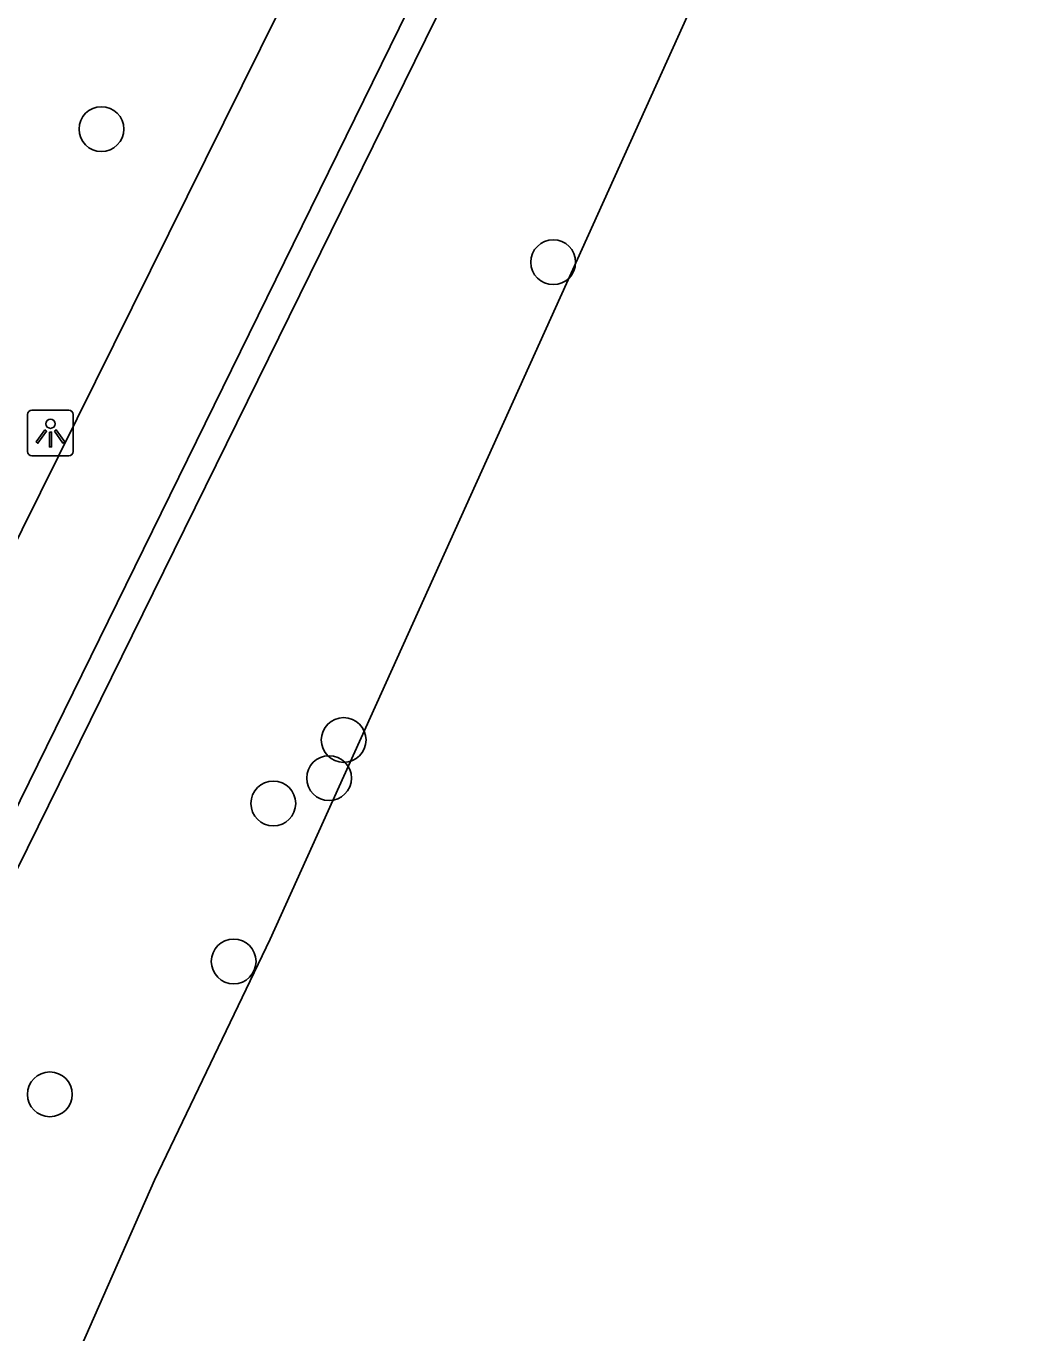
# Model space of a CAD drawing. Extents: x 161087 to 161922, y 382574 to 383873.
# Drawn here: x 161781.85 to 161803.61, y 383070.62 to 383099.14 of the extents above; entities that cross this region are included whole.
import ezdxf

# ---------------------------------------------------------------- set-up
doc = ezdxf.new("R2010")
doc.units = 0
for name, color, linetype in [('IMGEO_Boom', 7, 'Continuous'), ('IMGEO_Kademuur', 7, 'Continuous'), ('IMGEO_Lichtpunt', 7, 'Continuous'), ('IMGEO_Voetpad_open', 7, 'Continuous'), ('IMGEO_Waterloop', 7, 'Continuous')]:
    doc.layers.add(name, color=color, linetype=linetype)

msp = doc.modelspace()

# ---------------------------------------------------------------- linework, layer by layer
at = {"layer": 'IMGEO_Boom'}
for centre in [(161783.501, 383096.896), (161793.368, 383093.991), (161788.791, 383083.56), (161788.473, 383082.727), (161787.254, 383082.174), (161786.389, 383078.725), (161782.373, 383075.824)]:
    msp.add_circle(centre, 0.489, dxfattribs=at)
at = {"layer": 'IMGEO_Kademuur'}
for points in [[(161771.716, 383061.867), (161800.58, 383120.654)], [(161799.49, 383116.954), (161770.68, 383058.455), (161769.213, 383053.284)]]:
    msp.add_lwpolyline(points, dxfattribs=at)
at = {"layer": 'IMGEO_Lichtpunt'}
for p, q in [((161782.79, 383090.76), (161781.982, 383090.76)), ((161782.79, 383090.76), (161781.982, 383090.76)), ((161781.888, 383090.665), (161781.888, 383089.858)), ((161781.888, 383090.665), (161781.888, 383089.858)), ((161782.884, 383089.858), (161782.884, 383090.665)), ((161782.884, 383089.858), (161782.884, 383090.665)), ((161781.982, 383089.764), (161782.79, 383089.764)), ((161781.982, 383089.764), (161782.79, 383089.764))]:
    msp.add_line(p, q, dxfattribs=at)
for points in [[(161782.262, 383090.329), (161782.301, 383090.301), (161782.113, 383090.039), (161782.075, 383090.066), (161782.262, 383090.329)], [(161782.364, 383090.281), (161782.411, 383090.281), (161782.411, 383089.959), (161782.364, 383089.959), (161782.364, 383090.281)], [(161782.474, 383090.301), (161782.512, 383090.328), (161782.699, 383090.066), (161782.66, 383090.038), (161782.474, 383090.301)]]:
    msp.add_lwpolyline(points, dxfattribs=at)
msp.add_circle((161782.387, 383090.463), 0.0994, dxfattribs=at)
for centre, start, end in [((161781.982, 383090.665), 90, 180), ((161781.982, 383090.665), 90, 180), ((161782.79, 383090.665), 0, 90), ((161782.79, 383090.665), 0, 90), ((161781.982, 383089.858), 180, 270), ((161781.982, 383089.858), 180, 270), ((161782.79, 383089.858), 270, 0), ((161782.79, 383089.858), 270, 360)]:
    msp.add_arc(centre, 0.0946, start, end, dxfattribs=at)
at = {"layer": 'IMGEO_Voetpad_open'}
msp.add_lwpolyline([(161797.392, 383119.681), (161773.746, 383071.988), (161769.158, 383074.284)], dxfattribs=at)
at = {"layer": 'IMGEO_Waterloop'}
msp.add_lwpolyline([(161803.606, 383114.94), (161796.435, 383099.659), (161787.184, 383079.214), (161784.657, 383073.95), (161778.482, 383059.97), (161774.794, 383050.883), (161772.989, 383050.592)], dxfattribs=at)

doc.saveas('drawing.dxf')
